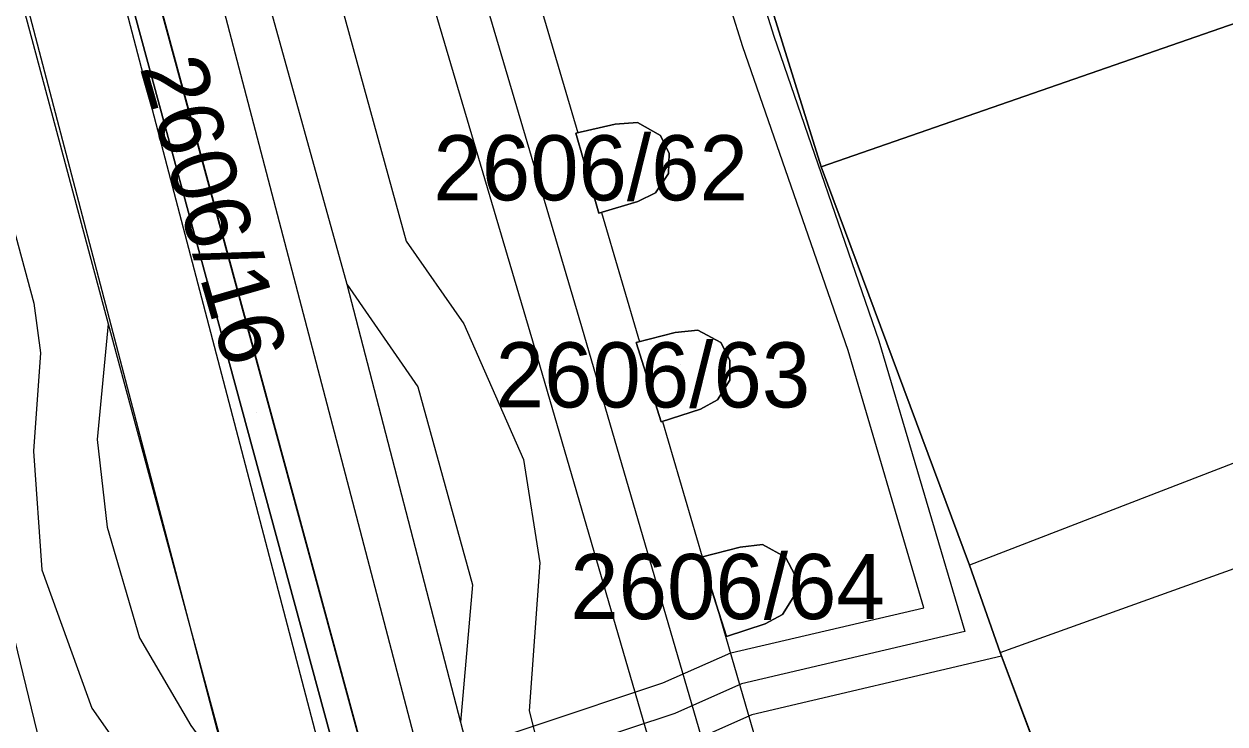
# Model space of a CAD drawing. Extents: x -263423 to -261326, y -1240067 to -1237864.
# Drawn here: x -262889.94 to -262853.02, y -1239248.39 to -1239226.89 of the extents above; entities that cross this region are included whole.
import ezdxf

# ---------------------------------------------------------------- set-up
doc = ezdxf.new("R2010")
doc.units = 0
for name, color, linetype in [('body_kn', 7, 'Continuous'), ('kladpar_druhypozemkov', 7, 'Continuous'), ('kladpar_hranice', 7, 'Continuous'), ('kladpar_parcelnecisla', 7, 'Continuous'), ('kladpar_plochy', 7, 'Continuous'), ('tarchy_linie', 7, 'Continuous'), ('zappar_hrandruhpozemk', 7, 'Continuous')]:
    doc.layers.add(name, color=color, linetype=linetype)

msp = doc.modelspace()

# ---------------------------------------------------------------- linework, layer by layer
at = {"layer": 'body_kn'}
for p, q in [((-262866.89, -1239227.27), (-262866.89, -1239227.27)), ((-262889.66, -1239227.51), (-262889.66, -1239227.51)), ((-262867.84, -1239227.59), (-262867.84, -1239227.59)), ((-262871.77, -1239229.97), (-262871.77, -1239229.97)), ((-262871.08, -1239229.92), (-262871.08, -1239229.92)), ((-262872.98, -1239230.25), (-262872.98, -1239230.25)), ((-262872.98, -1239230.25), (-262872.98, -1239230.25)), ((-262872.92, -1239230.24), (-262872.92, -1239230.24)), ((-262870.38, -1239230.32), (-262870.38, -1239230.32)), ((-262870.11, -1239230.87), (-262870.11, -1239230.87)), ((-262865.44, -1239231.28), (-262865.44, -1239231.28)), ((-262870.13, -1239231.48), (-262870.13, -1239231.48)), ((-262870.53, -1239232.08), (-262870.53, -1239232.08)), ((-262871.07, -1239232.34), (-262871.07, -1239232.34)), ((-262872.27, -1239232.7), (-262872.27, -1239232.7)), ((-262872.19, -1239232.68), (-262872.19, -1239232.68)), ((-262878.19, -1239233.56), (-262878.19, -1239233.56)), ((-262880.02, -1239234.88), (-262880.02, -1239234.88)), ((-262880.02, -1239234.88), (-262880.02, -1239234.88)), ((-262889.64, -1239235.47), (-262889.64, -1239235.47)), ((-262887.35, -1239236.1), (-262887.35, -1239236.1)), ((-262887.35, -1239236.1), (-262887.35, -1239236.1)), ((-262876.42, -1239236.1), (-262876.42, -1239236.1)), ((-262872.8, -1239236.18), (-262872.8, -1239236.18)), ((-262874.31, -1239236.62), (-262874.31, -1239236.62)), ((-262869.92, -1239236.37), (-262869.92, -1239236.37)), ((-262869.23, -1239236.3), (-262869.23, -1239236.3)), ((-262863.66, -1239236.62), (-262863.66, -1239236.62)), ((-262889.43, -1239236.99), (-262889.43, -1239236.99)), ((-262871.12, -1239236.68), (-262871.12, -1239236.68)), ((-262871.12, -1239236.68), (-262871.12, -1239236.68)), ((-262871.02, -1239236.65), (-262871.02, -1239236.65)), ((-262868.52, -1239236.68), (-262868.52, -1239236.68)), ((-262864.61, -1239236.92), (-262864.61, -1239236.92)), ((-262868.24, -1239237.22), (-262868.24, -1239237.22)), ((-262877.83, -1239238.04), (-262877.83, -1239238.04)), ((-262877.83, -1239238.04), (-262877.83, -1239238.04)), ((-262868.24, -1239237.83), (-262868.24, -1239237.83)), ((-262868.62, -1239238.44), (-262868.62, -1239238.44)), ((-262869.15, -1239238.72), (-262869.15, -1239238.72)), ((-262870.35, -1239239.11), (-262870.35, -1239239.11)), ((-262870.31, -1239239.1), (-262870.31, -1239239.1)), ((-262887.69, -1239239.65), (-262887.69, -1239239.65)), ((-262887.69, -1239239.65), (-262887.69, -1239239.65)), ((-262889.65, -1239240.01), (-262889.65, -1239240.01)), ((-262874.59, -1239240.27), (-262874.59, -1239240.27)), ((-262887.38, -1239242.35), (-262887.38, -1239242.35)), ((-262887.38, -1239242.35), (-262887.38, -1239242.35)), ((-262867.24, -1239242.88), (-262867.24, -1239242.88)), ((-262869.13, -1239243.27), (-262869.13, -1239243.27)), ((-262869.13, -1239243.27), (-262869.13, -1239243.27)), ((-262869.09, -1239243.26), (-262869.09, -1239243.26)), ((-262867.93, -1239242.96), (-262867.93, -1239242.96)), ((-262866.53, -1239243.27), (-262866.53, -1239243.27)), ((-262874.08, -1239243.44), (-262874.08, -1239243.44)), ((-262860.88, -1239243.51), (-262860.88, -1239243.51)), ((-262889.39, -1239243.66), (-262889.39, -1239243.66)), ((-262866.25, -1239243.81), (-262866.25, -1239243.81)), ((-262876.15, -1239244.12), (-262876.15, -1239244.12)), ((-262876.15, -1239244.12), (-262876.15, -1239244.12)), ((-262868.71, -1239244.57), (-262868.71, -1239244.57)), ((-262866.25, -1239244.42), (-262866.25, -1239244.42)), ((-262866.63, -1239245.03), (-262866.63, -1239245.03)), ((-262862.28, -1239244.82), (-262862.28, -1239244.82)), ((-262867.16, -1239245.31), (-262867.16, -1239245.31)), ((-262886.39, -1239245.74), (-262886.39, -1239245.74)), ((-262886.39, -1239245.74), (-262886.39, -1239245.74)), ((-262868.35, -1239245.7), (-262868.35, -1239245.7)), ((-262861.02, -1239245.55), (-262861.02, -1239245.55)), ((-262868.21, -1239246.21), (-262868.21, -1239246.21)), ((-262859.93, -1239246.2), (-262859.93, -1239246.2)), ((-262859.93, -1239246.2), (-262859.93, -1239246.2)), ((-262859.89, -1239246.31), (-262859.89, -1239246.31)), ((-262870.3, -1239247.13), (-262870.3, -1239247.13)), ((-262867.89, -1239247.16), (-262867.89, -1239247.16)), ((-262887.85, -1239247.9), (-262887.85, -1239247.9)), ((-262874.41, -1239247.99), (-262874.41, -1239247.99)), ((-262869.94, -1239248.07), (-262869.94, -1239248.07)), ((-262876.52, -1239248.34), (-262876.52, -1239248.34)), ((-262867.57, -1239248.11), (-262867.57, -1239248.11))]:
    msp.add_line(p, q, dxfattribs=at)
at = {"layer": 'kladpar_druhypozemkov'}
for p, q in [((-262871.93, -1239231.2), (-262871.93, -1239231.2)), ((-262869.77, -1239237.34), (-262869.77, -1239237.34)), ((-262882.78, -1239238.82), (-262882.78, -1239238.82)), ((-262867.75, -1239244.01), (-262867.75, -1239244.01))]:
    msp.add_line(p, q, dxfattribs=at)
at = {"layer": 'kladpar_hranice'}
for points in [[(-262843.66, -1239207.48), (-262836.55, -1239204.39), (-262819, -1239197.02), (-262813.93, -1239194.59), (-262815.91, -1239189.46), (-262814.12, -1239188.74), (-262812.26, -1239193.42), (-262809.89, -1239192.39), (-262808.16, -1239191.6), (-262808.04, -1239192.11), (-262804.3, -1239201.15), (-262802.43, -1239205.52), (-262811.78, -1239209.44), (-262838.39, -1239221.89), (-262865.44, -1239231.28), (-262867.04, -1239226.16), (-262867.69, -1239224.11), (-262869.83, -1239217.58), (-262843.66, -1239207.48)], [(-262876.94, -1239194.62), (-262873.93, -1239204.53), (-262869.83, -1239217.58), (-262867.69, -1239224.11), (-262867.04, -1239226.16), (-262865.44, -1239231.28), (-262860.88, -1239243.51), (-262859.93, -1239246.2), (-262853.69, -1239262.86), (-262850.58, -1239271.32), (-262845.56, -1239285.41), (-262844.17, -1239288.68), (-262843.15, -1239291.05), (-262840.62, -1239297.33)], [(-262893.54, -1239197.19), (-262892.9, -1239198.44), (-262892.79, -1239199.33), (-262892.76, -1239200.55), (-262875.18, -1239265.22), (-262874.5, -1239267.72), (-262870.89, -1239281.4), (-262870.34, -1239282.54), (-262869.36, -1239283.93), (-262868.26, -1239285.19), (-262869.45, -1239288.25), (-262872.13, -1239286.35), (-262871.76, -1239284.74), (-262871.59, -1239282.87), (-262871.66, -1239281.54), (-262875.31, -1239267.94), (-262876, -1239265.39), (-262893.6, -1239200.6), (-262893.66, -1239199.26), (-262893.7, -1239198.54), (-262894.26, -1239197.51)], [(-262894.26, -1239197.51), (-262893.7, -1239198.54), (-262893.66, -1239199.26), (-262893.6, -1239200.6), (-262876, -1239265.39), (-262875.31, -1239267.94), (-262871.66, -1239281.54), (-262871.59, -1239282.87), (-262871.76, -1239284.74), (-262872.13, -1239286.35), (-262869.45, -1239288.25), (-262868.26, -1239285.19), (-262869.36, -1239283.93), (-262870.34, -1239282.54), (-262870.89, -1239281.4), (-262874.5, -1239267.72), (-262875.18, -1239265.22), (-262892.76, -1239200.55), (-262892.79, -1239199.33), (-262892.9, -1239198.44), (-262893.54, -1239197.19)], [(-262801.24, -1239243.54), (-262833.51, -1239256.69), (-262850.86, -1239263.81), (-262851.43, -1239263.93), (-262853.69, -1239262.86), (-262859.93, -1239246.2), (-262860.88, -1239243.51), (-262865.44, -1239231.28), (-262838.39, -1239221.89), (-262811.78, -1239209.44)], [(-262872.98, -1239230.25), (-262871.77, -1239229.97), (-262871.08, -1239229.92), (-262870.38, -1239230.32), (-262870.11, -1239230.87), (-262870.13, -1239231.48), (-262870.53, -1239232.08), (-262871.07, -1239232.34), (-262872.27, -1239232.7), (-262872.98, -1239230.25)], [(-262871.77, -1239229.97), (-262872.98, -1239230.25), (-262872.27, -1239232.7), (-262871.07, -1239232.34), (-262870.53, -1239232.08), (-262870.13, -1239231.48), (-262870.11, -1239230.87), (-262870.38, -1239230.32), (-262871.08, -1239229.92), (-262871.77, -1239229.97)], [(-262871.12, -1239236.68), (-262869.92, -1239236.37), (-262869.23, -1239236.3), (-262868.52, -1239236.68), (-262868.24, -1239237.22), (-262868.24, -1239237.83), (-262868.62, -1239238.44), (-262869.15, -1239238.72), (-262870.35, -1239239.11), (-262871.12, -1239236.68)], [(-262869.92, -1239236.37), (-262871.12, -1239236.68), (-262870.35, -1239239.11), (-262869.15, -1239238.72), (-262868.62, -1239238.44), (-262868.24, -1239237.83), (-262868.24, -1239237.22), (-262868.52, -1239236.68), (-262869.23, -1239236.3), (-262869.92, -1239236.37)], [(-262869.13, -1239243.27), (-262867.93, -1239242.96), (-262867.24, -1239242.88), (-262866.53, -1239243.27), (-262866.25, -1239243.81), (-262866.25, -1239244.42), (-262866.63, -1239245.03), (-262867.16, -1239245.31), (-262868.35, -1239245.7), (-262869.13, -1239243.27)], [(-262867.93, -1239242.96), (-262869.13, -1239243.27), (-262868.35, -1239245.7), (-262867.16, -1239245.31), (-262866.63, -1239245.03), (-262866.25, -1239244.42), (-262866.25, -1239243.81), (-262866.53, -1239243.27), (-262867.24, -1239242.88), (-262867.93, -1239242.96)]]:
    msp.add_lwpolyline(points, dxfattribs=at)
at = {"layer": 'kladpar_plochy'}
for p, q in [((-262893.6, -1239200.6), (-262876, -1239265.39)), ((-262875.18, -1239265.22), (-262892.76, -1239200.55)), ((-262867.04, -1239226.16), (-262865.44, -1239231.28)), ((-262871.77, -1239229.97), (-262872.98, -1239230.25)), ((-262871.08, -1239229.92), (-262871.77, -1239229.97)), ((-262870.38, -1239230.32), (-262871.08, -1239229.92)), ((-262872.98, -1239230.25), (-262872.27, -1239232.7)), ((-262870.11, -1239230.87), (-262870.38, -1239230.32)), ((-262870.13, -1239231.48), (-262870.11, -1239230.87)), ((-262865.44, -1239231.28), (-262860.88, -1239243.51)), ((-262870.53, -1239232.08), (-262870.13, -1239231.48)), ((-262871.07, -1239232.34), (-262870.53, -1239232.08)), ((-262872.27, -1239232.7), (-262871.07, -1239232.34)), ((-262869.92, -1239236.37), (-262871.12, -1239236.68)), ((-262869.23, -1239236.3), (-262869.92, -1239236.37)), ((-262868.52, -1239236.68), (-262869.23, -1239236.3)), ((-262871.12, -1239236.68), (-262870.35, -1239239.11)), ((-262868.24, -1239237.22), (-262868.52, -1239236.68)), ((-262868.24, -1239237.83), (-262868.24, -1239237.22)), ((-262868.62, -1239238.44), (-262868.24, -1239237.83)), ((-262869.15, -1239238.72), (-262868.62, -1239238.44)), ((-262870.35, -1239239.11), (-262869.15, -1239238.72)), ((-262867.24, -1239242.88), (-262867.93, -1239242.96)), ((-262866.53, -1239243.27), (-262867.24, -1239242.88)), ((-262867.93, -1239242.96), (-262869.13, -1239243.27)), ((-262869.13, -1239243.27), (-262868.35, -1239245.7)), ((-262866.25, -1239243.81), (-262866.53, -1239243.27)), ((-262860.88, -1239243.51), (-262859.93, -1239246.2)), ((-262866.25, -1239244.42), (-262866.25, -1239243.81)), ((-262866.63, -1239245.03), (-262866.25, -1239244.42)), ((-262867.16, -1239245.31), (-262866.63, -1239245.03)), ((-262868.35, -1239245.7), (-262867.16, -1239245.31)), ((-262859.93, -1239246.2), (-262853.69, -1239262.86))]:
    msp.add_line(p, q, dxfattribs=at)
for points in [[(-262843.66, -1239207.48), (-262836.55, -1239204.39), (-262819, -1239197.02), (-262813.93, -1239194.59), (-262815.91, -1239189.46), (-262814.12, -1239188.74), (-262812.26, -1239193.42), (-262809.89, -1239192.39), (-262808.16, -1239191.6), (-262808.04, -1239192.11), (-262804.3, -1239201.15), (-262802.43, -1239205.52), (-262811.78, -1239209.44), (-262838.39, -1239221.89), (-262865.44, -1239231.28), (-262867.04, -1239226.16), (-262867.69, -1239224.11), (-262869.83, -1239217.58)], [(-262872.98, -1239230.25), (-262871.77, -1239229.97), (-262871.08, -1239229.92), (-262870.38, -1239230.32), (-262870.11, -1239230.87), (-262870.13, -1239231.48), (-262870.53, -1239232.08), (-262871.07, -1239232.34), (-262872.27, -1239232.7)], [(-262871.12, -1239236.68), (-262869.92, -1239236.37), (-262869.23, -1239236.3), (-262868.52, -1239236.68), (-262868.24, -1239237.22), (-262868.24, -1239237.83), (-262868.62, -1239238.44), (-262869.15, -1239238.72), (-262870.35, -1239239.11)], [(-262869.13, -1239243.27), (-262867.93, -1239242.96), (-262867.24, -1239242.88), (-262866.53, -1239243.27), (-262866.25, -1239243.81), (-262866.25, -1239244.42), (-262866.63, -1239245.03), (-262867.16, -1239245.31), (-262868.35, -1239245.7)]]:
    msp.add_lwpolyline(points, close=True, dxfattribs=at)
for points in [[(-262893.54, -1239197.19), (-262892.9, -1239198.44), (-262892.79, -1239199.33), (-262892.76, -1239200.55), (-262875.18, -1239265.22), (-262874.5, -1239267.72), (-262870.89, -1239281.4), (-262870.34, -1239282.54), (-262869.36, -1239283.93), (-262868.26, -1239285.19), (-262869.45, -1239288.25), (-262872.13, -1239286.35), (-262871.76, -1239284.74), (-262871.59, -1239282.87), (-262871.66, -1239281.54), (-262875.31, -1239267.94), (-262876, -1239265.39), (-262893.6, -1239200.6), (-262893.66, -1239199.26), (-262893.7, -1239198.54), (-262894.26, -1239197.51)], [(-262801.24, -1239243.54), (-262833.51, -1239256.69), (-262850.86, -1239263.81), (-262851.43, -1239263.93), (-262853.69, -1239262.86), (-262859.93, -1239246.2), (-262860.88, -1239243.51), (-262865.44, -1239231.28), (-262838.39, -1239221.89), (-262811.78, -1239209.44)]]:
    msp.add_lwpolyline(points, dxfattribs=at)
at = {"layer": 'tarchy_linie'}
for points in [[(-263002.97, -1238844.59), (-262980.25, -1238906.63), (-262945.58, -1239009.09), (-262938.29, -1239035.86), (-262916.38, -1239115.82), (-262894.12, -1239198.57), (-262876.1, -1239267.26), (-262891.06, -1239270.91), (-262884.2, -1239310.37), (-262877, -1239350.49), (-262869.73, -1239390.34), (-262861.27, -1239427.46), (-262857.92, -1239442.13), (-262856.51, -1239448.31), (-262843.28, -1239506.14), (-262818.17, -1239595.69)], [(-262939.39, -1239021.15), (-262934.2, -1239037.72), (-262927.16, -1239063.69), (-262920.98, -1239083.65), (-262911.91, -1239113.75), (-262904.59, -1239137.31), (-262894.43, -1239170.66), (-262879.54, -1239218.96), (-262874.31, -1239236.62), (-262867.48, -1239260.06), (-262865.11, -1239267.42), (-262873.73, -1239264.88), (-262891.31, -1239197.83), (-262913.63, -1239115.08), (-262935.59, -1239035.12), (-262939.39, -1239021.15)], [(-262931.57, -1239078.69), (-262927.11, -1239096.92), (-262921.96, -1239117.89), (-262918.29, -1239132.37), (-262910.23, -1239164.23), (-262903.15, -1239192.92), (-262896.96, -1239218.17), (-262893.46, -1239232.55), (-262888.28, -1239253.85), (-262887.41, -1239260.33), (-262887.33, -1239268.2), (-262879.36, -1239266.25), (-262896.93, -1239199.31), (-262919.13, -1239116.56), (-262940.99, -1239036.6)], [(-262919.47, -1239083.19), (-262910.4, -1239113.29), (-262903.08, -1239136.85), (-262892.92, -1239170.2), (-262878.03, -1239218.5), (-262872.8, -1239236.18), (-262865.97, -1239259.6), (-262862.37, -1239270.8), (-262860.78, -1239275.15), (-262855.16, -1239281.3), (-262847.42, -1239296.93), (-262841.21, -1239314.37), (-262837.3, -1239325.72), (-262833.82, -1239334.62), (-262823.57, -1239363.35), (-262812.24, -1239393.87)], [(-262890.7, -1239253.23), (-262886.94, -1239252.51), (-262885.14, -1239251.96), (-262883.22, -1239251.37), (-262881.59, -1239250.87), (-262880.08, -1239250.37), (-262879.29, -1239250.11), (-262876.32, -1239249.13), (-262874.29, -1239248.46), (-262870.3, -1239247.13), (-262868.21, -1239246.21), (-262862.28, -1239244.82), (-262864.61, -1239236.92), (-262867.84, -1239227.59), (-262869.36, -1239222.75), (-262870.76, -1239218.45), (-262871.64, -1239217.42), (-262875.46, -1239205.37), (-262875.25, -1239204.22), (-262878.13, -1239194.18)], [(-262877.17, -1239193.9), (-262874.23, -1239204.17), (-262874.43, -1239205.3), (-262870.75, -1239216.92), (-262869.87, -1239217.95), (-262868.41, -1239222.44), (-262866.89, -1239227.27), (-262863.66, -1239236.62), (-262861.02, -1239245.55), (-262867.89, -1239247.16), (-262869.94, -1239248.07), (-262874.05, -1239249.43), (-262876.06, -1239250.1), (-262879.02, -1239251.08), (-262879.82, -1239251.34), (-262881.29, -1239251.83), (-262882.96, -1239252.34), (-262884.86, -1239252.92), (-262886.65, -1239253.45)], [(-262876.94, -1239194.62), (-262873.93, -1239204.53), (-262869.83, -1239217.58), (-262867.69, -1239224.11), (-262867.04, -1239226.16), (-262865.44, -1239231.28), (-262860.88, -1239243.51), (-262859.93, -1239246.2), (-262859.89, -1239246.31), (-262867.57, -1239248.11), (-262869.58, -1239249)], [(-262874.02, -1239226.49), (-262872.92, -1239230.24), (-262872.98, -1239230.25), (-262872.27, -1239232.7), (-262872.19, -1239232.68), (-262871.02, -1239236.65), (-262871.12, -1239236.68), (-262870.35, -1239239.11), (-262870.31, -1239239.1), (-262869.09, -1239243.26), (-262869.13, -1239243.27), (-262868.71, -1239244.57), (-262864.46, -1239259.14)]]:
    msp.add_lwpolyline(points, dxfattribs=at)
at = {"layer": 'zappar_hrandruhpozemk'}
for p, q in [((-262880.02, -1239234.88), (-262876.52, -1239248.34)), ((-262880.02, -1239234.88), (-262877.83, -1239238.04)), ((-262887.35, -1239236.1), (-262887.69, -1239239.65)), ((-262887.35, -1239236.1), (-262883.55, -1239250.17)), ((-262876.42, -1239236.1), (-262874.59, -1239240.27)), ((-262877.83, -1239238.04), (-262876.15, -1239244.12)), ((-262847.45, -1239238.34), (-262860.88, -1239243.51)), ((-262887.69, -1239239.65), (-262887.38, -1239242.35)), ((-262889.65, -1239240.01), (-262889.39, -1239243.66)), ((-262859.93, -1239246.2), (-262846.3, -1239241.29)), ((-262887.38, -1239242.35), (-262886.39, -1239245.74))]:
    msp.add_line(p, q, dxfattribs=at)
for points in [[(-262937.97, -1239016.31), (-262934.66, -1239027.99), (-262902.52, -1239144.64), (-262891.29, -1239186.07), (-262888.2, -1239197.19), (-262878.19, -1239233.56), (-262876.42, -1239236.1)], [(-262893.25, -1239186.79), (-262890.34, -1239197.61), (-262882.69, -1239225.25), (-262880.02, -1239234.88)], [(-262899.73, -1239190.15), (-262889.66, -1239227.51), (-262887.35, -1239236.1)], [(-262901.75, -1239190.68), (-262889.64, -1239235.47), (-262889.43, -1239236.99), (-262889.65, -1239240.01)], [(-262874.59, -1239240.27), (-262874.08, -1239243.44), (-262874.41, -1239247.99), (-262872.29, -1239256.42), (-262868.86, -1239265.85)], [(-262889.39, -1239243.66), (-262887.85, -1239247.9), (-262885.51, -1239251.25), (-262885.07, -1239252.1), (-262882.43, -1239262.33), (-262881.46, -1239268.03), (-262881.33, -1239274.31)], [(-262876.15, -1239244.12), (-262876.52, -1239248.34), (-262874.28, -1239256.95), (-262870.89, -1239266.33), (-262866.07, -1239275.36)], [(-262886.39, -1239245.74), (-262884.81, -1239248.44), (-262883.55, -1239250.17), (-262880.48, -1239261.48), (-262879.46, -1239267.95), (-262879.35, -1239274.69), (-262881.05, -1239290.78)]]:
    msp.add_lwpolyline(points, dxfattribs=at)

# ---------------------------------------------------------------- texts
at = {"layer": 'kladpar_parcelnecisla'}
msp.add_text('2606/16', height=2, rotation=286, dxfattribs=at).set_placement((-262886.391, -1239228.224))
for s, p in [('2606/62', (-262877.356, -1239232.31)), ('2606/63', (-262875.441, -1239238.67)), ('2606/64', (-262873.149, -1239245.17))]:
    msp.add_text(s, height=2, dxfattribs=at).set_placement(p)

doc.saveas('drawing.dxf')
